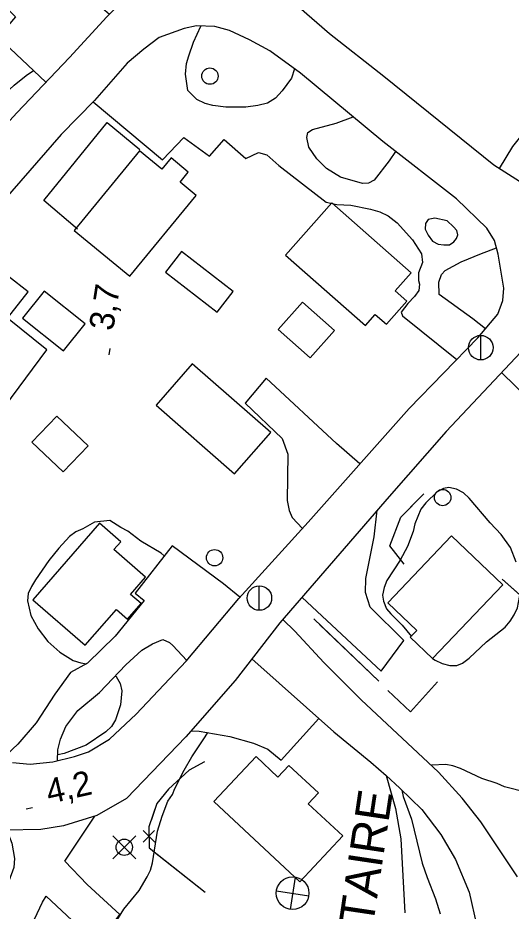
# Model space of a CAD drawing. Extents: x 282461 to 284471, y 5554090 to 5557646.
# Drawn here: x 282913.1 to 282973.4, y 5554638 to 5554747.1 of the extents above; entities that cross this region are included whole.
import ezdxf

# ---------------------------------------------------------------- set-up
doc = ezdxf.new("R2010")
doc.units = 0
for name, color, linetype in [('Niveau 19', 7, 'Continuous'), ('Niveau 2', 7, 'Continuous'), ('Niveau 21', 7, 'Continuous'), ('Niveau 22', 7, 'Continuous'), ('Niveau 3', 7, 'Continuous'), ('Niveau 31', 7, 'Continuous'), ('Niveau 34', 7, 'Continuous'), ('Niveau 36', 7, 'Continuous'), ('Niveau 37', 7, 'Continuous')]:
    doc.layers.add(name, color=color, linetype=linetype)

msp = doc.modelspace()

# ---------------------------------------------------------------- linework, layer by layer
at = {"layer": 'Niveau 19'}
for points in [[(282924.29, 5554747.53), (282921.44, 5554750.01), (282917.21, 5554753.94), (282911.98, 5554748.06), (282912.8, 5554747.21), (282910.65, 5554744.74), (282916.5, 5554739.24)], [(282946.9, 5554740.87), (282946.53, 5554739.75), (282945.37, 5554738.17), (282944.57, 5554737.28), (282943.6, 5554736.69), (282942.39, 5554736.38), (282940.95, 5554736.18), (282939.96, 5554736.17), (282938.51, 5554736.2), (282936.89, 5554736.41), (282935.96, 5554736.62), (282934.97, 5554737.13), (282933.85, 5554738.21), (282933.55, 5554740.24), (282933.71, 5554741.51), (282933.98, 5554742.45), (282934.56, 5554744.14), (282935.44, 5554746.09)], [(282971.93, 5554728.69), (282973.57, 5554731.37), (282979.95, 5554739.3), (282984.05, 5554736.52), (282986.43, 5554739.63), (282987.56, 5554741.33), (282988.55, 5554740.77), (282990.73, 5554743.41), (282993.99, 5554741.14), (282997.74, 5554738.15)], [(282922.28, 5554736.84), (282930.77, 5554729.77), (282933.36, 5554732.47), (282936.52, 5554730.21), (282938.31, 5554732.26), (282940.95, 5554729.93), (282942.48, 5554730.65), (282943.52, 5554730.37), (282944.99, 5554729.06), (282950.77, 5554724.58), (282952.05, 5554724.31), (282953.79, 5554724.22), (282956.17, 5554723.73), (282957.33, 5554723.41), (282958.33, 5554722.9), (282959.44, 5554722.05), (282961.33, 5554719.99), (282962.4, 5554718.27), (282962.53, 5554717.23), (282962.03, 5554715.95), (282962.05, 5554715.02), (282962.17, 5554714.56), (282962.07, 5554713.81), (282961.56, 5554713.04), (282960.76, 5554712.22), (282959.91, 5554711.16), (282960.09, 5554710.7), (282966.74, 5554705.35)], [(282959.25, 5554730.77), (282958.47, 5554729.63), (282956.63, 5554727.28), (282955.94, 5554726.92), (282955.19, 5554726.85), (282952.51, 5554727.62), (282950.82, 5554728.69), (282949.64, 5554729.89), (282948.63, 5554731.32), (282948.38, 5554732.47), (282948.54, 5554733.11), (282949.09, 5554733.47), (282951.99, 5554734.22), (282954.05, 5554735.01)], [(282966.32, 5554721.58), (282965.55, 5554722.32), (282964.04, 5554722.64), (282963.23, 5554722.45), (282962.89, 5554721.98), (282962.85, 5554721.29), (282963.21, 5554720.54), (282963.74, 5554719.8), (282964.44, 5554719.46), (282965.14, 5554719.36), (282965.83, 5554719.37), (282966.35, 5554719.72), (282966.69, 5554720.13), (282966.85, 5554720.6), (282966.73, 5554721.12), (282966.32, 5554721.58)], [(282896.18, 5554708.33), (282897.94, 5554706.48), (282900.82, 5554703.92), (282902.52, 5554705.63), (282905.64, 5554702.67), (282906.69, 5554703.89), (282911.48, 5554699.62), (282916.63, 5554706.54), (282911.82, 5554710.4), (282914.34, 5554713.63), (282911.94, 5554715.5), (282907.03, 5554719.86)], [(282970.22, 5554709.1), (282968.68, 5554710.32), (282964.56, 5554713.32), (282964.53, 5554714.83), (282964.86, 5554715.76), (282965.32, 5554716.23), (282967.27, 5554717.31), (282969.74, 5554718.33), (282971.59, 5554718.99)], [(282972.24, 5554703.74), (282977.19, 5554698.87), (282982.58, 5554693.96), (282986.04, 5554698.48), (282978.71, 5554705.21), (282984.63, 5554711.15), (282981.76, 5554714.05)], [(282954.89, 5554692.61), (282952.04, 5554695.11), (282943.43, 5554703.08), (282940.88, 5554700.03), (282945.4, 5554695.7), (282946.07, 5554693.8), (282945.99, 5554688.12), (282946.24, 5554686.91), (282946.61, 5554686.04), (282947.86, 5554684.73)], [(282947.81, 5554676.3), (282957.47, 5554667.3), (282960.25, 5554671.05), (282956.13, 5554675.1), (282955.58, 5554676.88), (282955.61, 5554678.62), (282956.62, 5554683.68), (282957, 5554686.95)], [(282940.21, 5554676.32), (282938.2, 5554677.94), (282931.93, 5554682.59), (282927.42, 5554676.8), (282928.53, 5554675.9), (282924.96, 5554671.55), (282921.6, 5554668.25), (282919.51, 5554667.11), (282917.59, 5554664.47), (282915.33, 5554660.96), (282913.06, 5554658.38), (282911.05, 5554656.44)], [(282974.14, 5554642.16), (282969.66, 5554648.86), (282967.37, 5554651.79), (282964.51, 5554654.95), (282955.05, 5554663.77), (282950.48, 5554668.34), (282946.92, 5554672.17), (282945.46, 5554673.6)], [(282917.93, 5554656.35), (282917.96, 5554657.66), (282918.29, 5554658.99), (282918.96, 5554660.51), (282920.43, 5554662.5), (282923.05, 5554664.68), (282926.29, 5554668.04), (282928.23, 5554669.86), (282929.55, 5554670.63), (282930.81, 5554671.17), (282931.63, 5554670.78), (282932.04, 5554670.44), (282933.72, 5554668.59)], [(282941.68, 5554668.78), (282951.69, 5554659.89), (282956.21, 5554656.18), (282958.09, 5554654.52), (282959.78, 5554653.01), (282962.44, 5554650.37), (282964.78, 5554647.32), (282966.58, 5554644.26), (282968.25, 5554640.27), (282969.16, 5554636.15), (282969.18, 5554631.9), (282968.93, 5554629.86), (282966.7, 5554620.95), (282964.4, 5554612.8), (282962.53, 5554606.68), (282959.86, 5554599.85), (282958.26, 5554596.45), (282957.38, 5554594.84), (282956.16, 5554592.63), (282954.01, 5554589.49), (282951.01, 5554585.69)], [(282934.25, 5554660), (282935.25, 5554659.97), (282938.99, 5554659.32), (282941.87, 5554658.49), (282943.62, 5554657.76), (282945.27, 5554656.4), (282949.87, 5554661.52)], [(282911.75, 5554647.87), (282912.34, 5554646.26), (282912.66, 5554644.41), (282912.57, 5554643.31), (282911.96, 5554641.62), (282902.15, 5554621.29), (282906.75, 5554619.05), (282912.5, 5554631.46), (282916.11, 5554639.08), (282916.56, 5554639.79), (282922.87, 5554633.89), (282925.53, 5554637.57), (282921.56, 5554641.23), (282918.83, 5554644.09), (282922.48, 5554649.58)]]:
    msp.add_lwpolyline(points, dxfattribs=at)
at = {"layer": 'Niveau 2'}
for points in [[(282906.48, 5554734.06), (282908.23, 5554735.2), (282909.83, 5554736.33), (282912.62, 5554738.86), (282914.11, 5554740.04), (282914.98, 5554740.67)], [(282974, 5554680.6), (282973.28, 5554682.38), (282972.15, 5554683.99), (282970.8, 5554685.41), (282968.26, 5554688.44), (282967.55, 5554689.07), (282966.68, 5554689.52), (282965.75, 5554689.73), (282965.11, 5554689.61), (282964.31, 5554689.19), (282962.94, 5554687.84), (282962.32, 5554687.07), (282961.6, 5554685.27), (282961.38, 5554684.34), (282960.72, 5554682.53), (282959.82, 5554680.84), (282958.18, 5554678.38), (282957.85, 5554677.51), (282957.63, 5554676.58), (282957.76, 5554675.83), (282958.12, 5554674.91), (282958.65, 5554674.28), (282960.07, 5554672.91), (282961.19, 5554671.51)], [(282930.98, 5554681.38), (282930.58, 5554681.71), (282928.13, 5554683.18), (282926.54, 5554684.37), (282925.67, 5554684.82), (282924.34, 5554685.69), (282922.43, 5554685.49), (282921.04, 5554684.68), (282920.18, 5554684.32), (282919.38, 5554683.73), (282918.07, 5554682.32), (282916.88, 5554680.8), (282915.24, 5554678.46), (282914.74, 5554677.64), (282914.35, 5554676.76), (282914.25, 5554675.89), (282914.68, 5554674.1), (282915.58, 5554672.44), (282916.76, 5554670.9), (282918.23, 5554669.59), (282919.86, 5554668.57), (282920.79, 5554668.3), (282921.48, 5554668.18)], [(282963.76, 5554668.85), (282964.07, 5554668.63), (282964.95, 5554668.24), (282965.88, 5554667.96), (282966.74, 5554667.98), (282967.43, 5554668.28), (282968.23, 5554668.87), (282970.34, 5554670.87), (282972.63, 5554672.65), (282973.25, 5554673.41), (282973.76, 5554674.17), (282974.15, 5554675.04), (282974.53, 5554676.96), (282974.55, 5554678.81)], [(282925.03, 5554666.69), (282925.1, 5554666.63), (282925.58, 5554665.77), (282925.77, 5554664.9), (282925.62, 5554663.16), (282925.02, 5554661.36), (282924.51, 5554660.54), (282923.83, 5554659.89), (282921.42, 5554658.23), (282918.72, 5554657.21), (282917.95, 5554657.08)], [(282923.12, 5554634.01), (282924.52, 5554635.76), (282926.04, 5554638.22), (282927.91, 5554640.5), (282928.87, 5554642.14), (282929.31, 5554642.96), (282929.53, 5554643.89), (282930.16, 5554647.72), (282930.71, 5554649.58), (282931.43, 5554651.39), (282932, 5554652.2), (282932.27, 5554652.96), (282933.39, 5554655.18), (282934.35, 5554656.82), (282935.99, 5554659.27), (282936.31, 5554659.79)], [(282975.27, 5554652.46), (282972.54, 5554653.17), (282971.66, 5554653.56), (282969.8, 5554654.17), (282967.17, 5554655.4), (282966.24, 5554655.73), (282965.37, 5554655.89), (282963.62, 5554655.81)], [(282960.01, 5554652.75), (282960.16, 5554651.99), (282961.2, 5554649.22), (282962.5, 5554643.85), (282963.11, 5554642.07), (282964.14, 5554639.47), (282964.69, 5554637.63)]]:
    msp.add_lwpolyline(points, dxfattribs=at)
at = {"layer": 'Niveau 21'}
for points in [[(282878.3, 5554675.07), (282877.1, 5554677.48), (282876.42, 5554679.73), (282875.62, 5554682.84), (282874.96, 5554687.58), (282875.21, 5554690.13), (282876.02, 5554693.51), (282877.13, 5554696.24), (282878.71, 5554698.82), (282881.55, 5554702.22), (282886.15, 5554707.51), (282907.28, 5554729.33), (282912.94, 5554735.51), (282919.4, 5554742.27), (282923.97, 5554747.21), (282929.38, 5554752.63), (282934.38, 5554758.26), (282952.63, 5554779.99), (282962.67, 5554792.32), (282966.75, 5554797.77), (282970.24, 5554803.68), (282971.64, 5554808.46), (282972.65, 5554813.8), (282973.48, 5554823.09)], [(282967.16, 5554788.63), (282964.9, 5554785.52), (282961.04, 5554780.53), (282948.72, 5554766.2), (282946.73, 5554763.79), (282945.6, 5554762.15), (282944.7, 5554760.52), (282944.14, 5554759.17), (282943.82, 5554757.61), (282943.81, 5554755.06), (282944.18, 5554753.73), (282945.11, 5554751.43), (282945.88, 5554750.28), (282947.48, 5554748.4), (282951.18, 5554745.21), (282957.81, 5554739.99), (282971.25, 5554729.13), (282976.17, 5554726.02)], [(282912.43, 5554656.12), (282914.58, 5554655.93), (282917.35, 5554656.2), (282920, 5554656.88), (282921.73, 5554657.43), (282924.3, 5554658.97), (282927.52, 5554662.04), (282933.64, 5554668.5), (282940.08, 5554676.18), (282948.58, 5554685.51), (282960.91, 5554699.37), (282969.31, 5554708.02), (282971.73, 5554710.89), (282972.34, 5554712.58), (282972.49, 5554714.09), (282971.78, 5554718.25), (282971.35, 5554719.92), (282970.4, 5554721.41), (282966.69, 5554725), (282957.68, 5554731.99), (282947.61, 5554740.35), (282943.89, 5554743.07), (282941.38, 5554744.42), (282938.96, 5554745.54), (282937.15, 5554746.03), (282934.9, 5554746.11), (282933.4, 5554745.8), (282930.35, 5554744.71), (282928.46, 5554743.29), (282926.46, 5554741.57), (282922.43, 5554736.99), (282918.39, 5554732.87)], [(282918.39, 5554732.87), (282905.44, 5554718.07)], [(282977.15, 5554709.01), (282965.42, 5554696.55), (282958.45, 5554688.63), (282945.11, 5554673.19), (282939.64, 5554666.16), (282933.59, 5554659.25), (282926.34, 5554651.73), (282922.75, 5554649.66), (282918.67, 5554648.38), (282915.9, 5554647.93), (282911.51, 5554647.87), (282909.54, 5554648.12), (282907.73, 5554648.67), (282904.67, 5554650), (282899.45, 5554653.04), (282889.58, 5554661.49), (282884.25, 5554666.78), (282882.33, 5554668.99), (282880.02, 5554672.2), (282878.3, 5554675.07)]]:
    msp.add_lwpolyline(points, dxfattribs=at)
at = {"layer": 'Niveau 22'}
msp.add_lwpolyline([(282958.09, 5554654.52), (282959.25, 5554650.5), (282959.89, 5554646.8), (282960.39, 5554637.77)], dxfattribs=at)
at = {"layer": 'Niveau 3'}
for p, q in [((282924.23, 5554705.93), (282924.35, 5554706.72)), ((282914.09, 5554650.46), (282914.87, 5554650.64))]:
    msp.add_line(p, q, dxfattribs=at)
at = {"layer": 'Niveau 31'}
for points in [[(282934.86, 5554725.41), (282932.9, 5554727.02), (282933.91, 5554728.25), (282931.81, 5554729.98), (282930.69, 5554728.61), (282927.95, 5554730.87), (282919.96, 5554721.14), (282926.76, 5554715.55), (282934.86, 5554725.41)], [(282951.44, 5554724.52), (282945.78, 5554718.09), (282955.55, 5554709.5), (282956.75, 5554710.86), (282958.12, 5554709.66), (282960.62, 5554712.5), (282959.21, 5554713.74), (282961.16, 5554715.96), (282951.44, 5554724.52)], [(282933.07, 5554718.55), (282931.13, 5554716.02), (282937.45, 5554711.15), (282939.4, 5554713.69), (282933.07, 5554718.55)], [(282921.29, 5554709.72), (282916.29, 5554713.72), (282913.65, 5554710.42), (282918.66, 5554706.42), (282921.29, 5554709.72)], [(282951.77, 5554708.9), (282947.86, 5554712.36), (282944.89, 5554709.01), (282948.79, 5554705.55), (282951.77, 5554708.9)], [(282943.98, 5554696.44), (282934.38, 5554704.84), (282929.97, 5554699.79), (282939.57, 5554691.4), (282943.98, 5554696.44)], [(282921.66, 5554694.81), (282917.84, 5554698.45), (282914.8, 5554695.26), (282918.61, 5554691.62), (282921.66, 5554694.81)], [(282914.93, 5554676.01), (282921.32, 5554670.45), (282925.13, 5554674.82), (282926.5, 5554673.63), (282928.15, 5554675.54), (282926.86, 5554676.66), (282928.7, 5554678.77), (282924.83, 5554682.14), (282925.66, 5554683.09), (282923.06, 5554685.35), (282914.93, 5554676.01)], [(282972.36, 5554677.82), (282966.1, 5554683.8), (282958.29, 5554675.63), (282961.83, 5554672.25), (282961.04, 5554671.42), (282963.76, 5554668.82), (282972.36, 5554677.82)], [(282947.54, 5554641.53), (282952.79, 5554647.15), (282948.58, 5554651.08), (282949.82, 5554652.41), (282946.21, 5554655.78), (282944.87, 5554654.35), (282942.19, 5554656.86), (282937.04, 5554651.35), (282947.54, 5554641.53)]]:
    msp.add_lwpolyline(points, dxfattribs=at)
at = {"layer": 'Niveau 34'}
for p, q in [((282946.96, 5554642.12), (282946.37, 5554638.17)), ((282944.69, 5554640.44), (282948.64, 5554639.85))]:
    msp.add_line(p, q, dxfattribs=at)
msp.add_circle((282946.66, 5554640.16), 2, dxfattribs=at)
at = {"layer": 'Niveau 36'}
for p, q in [((282969.65, 5554705.3), (282969.65, 5554708.3)), ((282942.59, 5554674.71), (282942.59, 5554677.71)), ((282927.5, 5554644.35), (282924.68, 5554647.17)), ((282924.68, 5554644.35), (282927.5, 5554647.17))]:
    msp.add_line(p, q, dxfattribs=at)
for centre, radius in [((282936.55, 5554739.98), 1), ((282969.66, 5554706.81), 1.5), ((282965, 5554688.5), 1), ((282937.12, 5554681.15), 1), ((282942.6, 5554676.22), 1.5), ((282926.09, 5554645.77), 1)]:
    msp.add_circle(centre, radius, dxfattribs=at)
at = {"layer": 'Niveau 37'}
for p, q in [((282928.39, 5554647.81), (282929.83, 5554646.41)), ((282928.41, 5554646.39), (282929.8, 5554647.83))]:
    msp.add_line(p, q, dxfattribs=at)
for points in [[(282920.36, 5554721.3), (282916.24, 5554724.77), (282923.98, 5554734.33), (282927.99, 5554731.03)], [(282960.31, 5554680.37), (282958.54, 5554682.6), (282959.87, 5554686.09), (282962.71, 5554688.97)], [(282960.31, 5554680.37), (282958.54, 5554682.6), (282959.87, 5554686.09), (282962.27, 5554688.52)], [(282972.26, 5554678.53), (282986.11, 5554666.25)], [(282972.26, 5554678.53), (282979.74, 5554671.9)], [(282957.19, 5554666.08), (282949.26, 5554673.66)], [(282957.19, 5554666.08), (282949.96, 5554672.99)], [(282964.37, 5554665.97), (282961.07, 5554662.33), (282958.31, 5554664.94)], [(282964.37, 5554665.97), (282961.07, 5554662.33), (282958.31, 5554664.94)], [(282935.9, 5554656.22), (282934.01, 5554655.21), (282931.5, 5554652.86), (282930.08, 5554651.1), (282929.09, 5554648.25), (282929.13, 5554645.7), (282935.99, 5554640.29)], [(282935.9, 5554656.22), (282934.01, 5554655.21), (282931.5, 5554652.86), (282930.08, 5554651.1), (282929.37, 5554649.06)], [(282929.59, 5554645.33), (282935.99, 5554640.29)]]:
    msp.add_lwpolyline(points, dxfattribs=at)

# ---------------------------------------------------------------- texts
at = {"layer": 'Niveau 3'}
for s, rotation, p in [('3,7  ', 81.0957, (282924.71, 5554708.77)), ('4,2  ', 12.7123, (282916.9, 5554651.06))]:
    msp.add_text(s, height=3, rotation=rotation, dxfattribs=at).set_placement(p)
at = {"layer": 'Niveau 31'}
msp.add_text('COMMUNAUTAIRE', height=4.2, rotation=81.5139, dxfattribs=at).set_placement((282951.5, 5554602.73))

doc.saveas('drawing.dxf')
